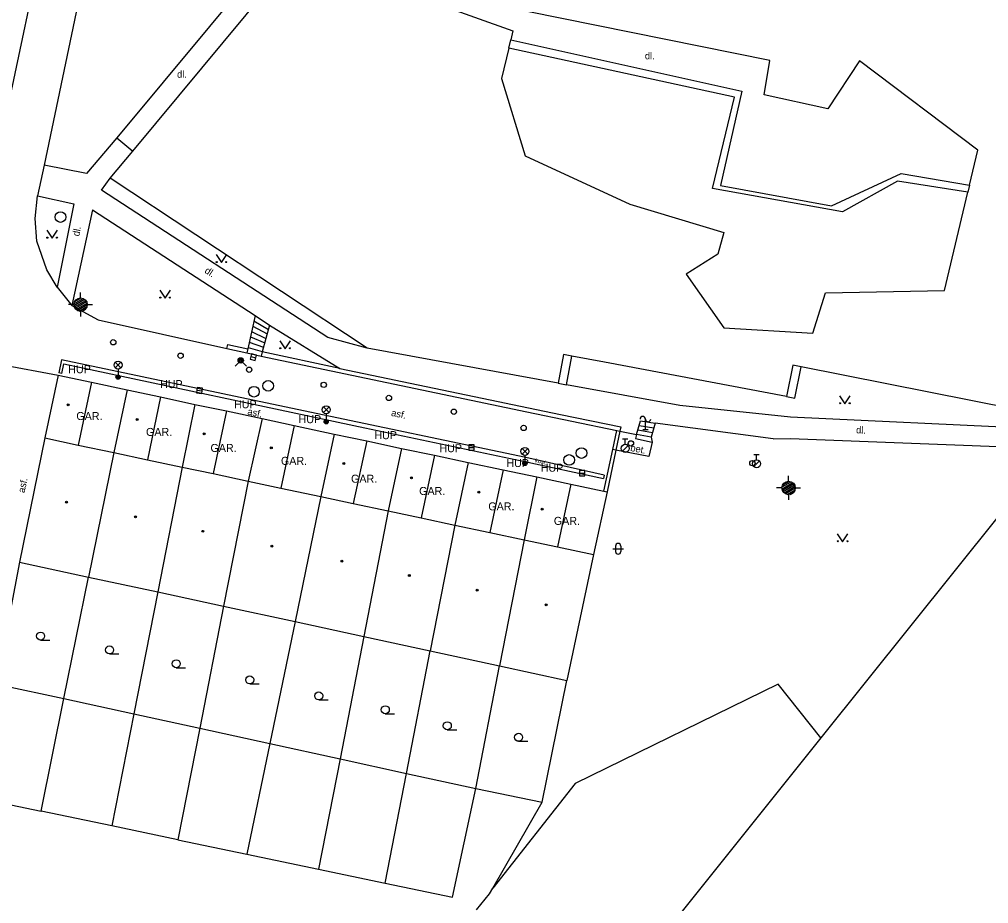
# Model space of a CAD drawing. Extents: x -598233 to -596890, y -1157848 to -1156431.
# Drawn here: x -597170.8 to -597080, y -1156838.3 to -1156755.5 of the extents above; entities that cross this region are included whole.
import ezdxf

# ---------------------------------------------------------------- set-up
doc = ezdxf.new("R2010")
doc.units = 0
for name, color, linetype in [('Level 10', 7, 'Continuous'), ('Level 11', 7, 'Continuous'), ('Level 24', 7, 'Continuous'), ('Level 27', 7, 'Continuous'), ('Level 28', 7, 'Continuous'), ('Level 31', 7, 'Continuous'), ('Level 33', 7, 'Continuous'), ('Level 35', 7, 'Continuous'), ('Level 36', 7, 'Continuous'), ('Level 39', 7, 'Continuous'), ('Level 40', 7, 'Continuous'), ('Level 41', 7, 'Continuous'), ('Level 5', 7, 'Continuous'), ('Level 51', 7, 'Continuous'), ('Level 7', 7, 'Continuous')]:
    doc.layers.add(name, color=color, linetype=linetype)

msp = doc.modelspace()

# ---------------------------------------------------------------- linework, layer by layer
at = {"layer": 'Level 10'}
for points in [[(-597168.9699, -1156743.79), (-597168.43, -1156747.38), (-597172.02, -1156764.38)], [(-597164.18, -1156748.64), (-597168.44, -1156769.12)], [(-597168.44, -1156769.12), (-597169.09, -1156772.01)], [(-597167.23, -1156780.55), (-597168.2, -1156778.93), (-597169.15, -1156776.25), (-597169.29, -1156774.12), (-597169.09, -1156772.01)], [(-597167.23, -1156780.55), (-597165.85, -1156782.28)], [(-597165.85, -1156782.28), (-597163.38, -1156783.62), (-597151.35, -1156786.28)], [(-597151.35, -1156786.28), (-597149.45, -1156786.7)], [(-597149.45, -1156786.7), (-597148.13, -1156787)], [(-597148.13, -1156787), (-597123.2199, -1156792.21)], [(-597123.2199, -1156792.21), (-597114.8, -1156793.9699)], [(-597114.51, -1156794.03), (-597114.89, -1156795.8)], [(-597114.8, -1156793.9699), (-597114.51, -1156794.03)], [(-597114.89, -1156795.8), (-597115.7199, -1156799.71)]]:
    msp.add_lwpolyline(points, dxfattribs=at)
at = {"layer": 'Level 11'}
for points in [[(-597134.9699, -1156708.5), (-597126.1599, -1156710.27), (-597130.12, -1156728.43), (-597148.63, -1156750.9099), (-597161.65, -1156766.57)], [(-597124.57, -1156723.17), (-597126.51, -1156732.36), (-597137.12, -1156746.11), (-597134.88, -1156752.84), (-597124.54, -1156756.56), (-597124.73, -1156757.38)], [(-597081.75, -1156771.01), (-597080.9699, -1156767.73), (-597092.06, -1156759.36), (-597095.03, -1156763.86), (-597100.99, -1156762.54), (-597100.45, -1156759.32), (-597123.21, -1156754.73), (-597133.19, -1156751.05), (-597134.95, -1156746.4699), (-597124.39, -1156733.69)], [(-597124.92, -1156758.17), (-597125.59, -1156761), (-597123.38, -1156768.26), (-597113.58, -1156772.79), (-597104.76, -1156775.43), (-597105.35, -1156777.46), (-597108.3, -1156779.32), (-597104.77, -1156784.37), (-597096.43, -1156784.86), (-597095.25, -1156781.07), (-597084.1, -1156780.87), (-597081.9, -1156771.64)], [(-597161.65, -1156766.57), (-597164.49, -1156769.89), (-597168.44, -1156769.12)], [(-597161.65, -1156766.57), (-597160.1599, -1156767.81)], [(-597023.03, -1156766.74), (-597076.02, -1156793.79), (-597098.54, -1156792.73), (-597108.89, -1156791.64)], [(-597138.2, -1156786.26), (-597141.89, -1156785.27), (-597163.08, -1156771.46), (-597162.26, -1156770.34)], [(-597169.09, -1156772.01), (-597165.6599, -1156772.73)], [(-597165.6599, -1156772.73), (-597167.23, -1156780.55)], [(-597163.94, -1156773.3), (-597165.85, -1156782.28)], [(-597163.94, -1156773.3), (-597148.7, -1156783.19)], [(-597148.7, -1156783.19), (-597149.37, -1156786.31)], [(-597148.81, -1156783.69), (-597147.44, -1156784.51)], [(-597148.7, -1156783.19), (-597147.33, -1156784.1)], [(-597149.02, -1156784.7), (-597147.67, -1156785.34)], [(-597148.9099, -1156784.19), (-597147.56, -1156784.92)], [(-597147.33, -1156784.1), (-597148.02, -1156786.61)], [(-597147.33, -1156784.1), (-597140.76, -1156788.15)], [(-597149.13, -1156785.2), (-597147.79, -1156785.75)], [(-597151.35, -1156786.28), (-597151.26, -1156785.9099), (-597149.37, -1156786.31)], [(-597149.37, -1156786.31), (-597149.45, -1156786.7)], [(-597149.34, -1156786.2), (-597148.02, -1156786.58)], [(-597149.24, -1156785.7), (-597147.9, -1156786.17)], [(-597115.98, -1156798.15), (-597123.31, -1156796.51), (-597144.15, -1156792.13), (-597166.82, -1156787.34), (-597167.08, -1156788.58)], [(-597148.02, -1156786.61), (-597148.13, -1156787)], [(-597140.76, -1156788.15), (-597148.02, -1156786.61)], [(-597177.05, -1156809.7199), (-597172.49, -1156787.79), (-597167.15, -1156788.78)], [(-597166.8, -1156788.63), (-597166.61, -1156787.73), (-597138.4, -1156793.73), (-597123.56, -1156796.84), (-597116.05, -1156798.47)], [(-597140.76, -1156788.15), (-597120.09, -1156792.46), (-597114.43, -1156793.64), (-597114.51, -1156794.03)], [(-597166.8, -1156788.63), (-597167.08, -1156788.58)], [(-597108.89, -1156791.64), (-597119.5, -1156789.68)], [(-597112.96, -1156794.34), (-597112.58, -1156793.06), (-597111.2, -1156793.27)], [(-597111.2, -1156793.27), (-597111.59, -1156794.6), (-597112.96, -1156794.34)], [(-597112.71, -1156793.49), (-597111.33, -1156793.71)], [(-597100.14, -1156794.76), (-597111.2, -1156793.27)], [(-597115.18, -1156795.74), (-597114.8, -1156793.9699)], [(-597112.96, -1156794.34), (-597113.04, -1156794.73), (-597111.5, -1156795.05), (-597111.79, -1156796.4), (-597114.89, -1156795.8)], [(-597114.51, -1156794.03), (-597112.96, -1156794.34)], [(-597112.84, -1156793.9099), (-597111.46, -1156794.1599)], [(-597111.59, -1156794.6), (-597111.5, -1156795.05)], [(-597100.14, -1156794.76), (-597098.52, -1156794.7199), (-597075.03, -1156795.61)], [(-597116.02, -1156799.65), (-597115.18, -1156795.74)], [(-597114.89, -1156795.8), (-597115.18, -1156795.74)], [(-597115.98, -1156798.15), (-597116.05, -1156798.47)], [(-597170.76, -1156806.3), (-597171.63, -1156810.93)], [(-597166.6, -1156819.08), (-597164.29, -1156807.69)], [(-597157.81, -1156809.09), (-597160.06, -1156820.5)], [(-597151.64, -1156810.43), (-597153.88, -1156821.85)], [(-597144.95, -1156811.87), (-597147.31, -1156823.28)], [(-597138.5, -1156813.26), (-597140.73, -1156824.7199)], [(-597134.51, -1156826.08), (-597132.28, -1156814.61)], [(-597128.02, -1156827.49), (-597125.79, -1156816.01)], [(-597121.8, -1156828.78), (-597119.4699, -1156817.37)], [(-597172.44, -1156817.81), (-597166.6, -1156819.08)], [(-597168.73, -1156829.61), (-597166.6, -1156819.08)], [(-597166.6, -1156819.08), (-597160.06, -1156820.5)], [(-597160.06, -1156820.5), (-597162.12, -1156830.99)], [(-597160.06, -1156820.5), (-597153.88, -1156821.85)], [(-597153.88, -1156821.85), (-597155.93, -1156832.29)], [(-597153.88, -1156821.85), (-597147.31, -1156823.28)], [(-597174.27, -1156823.79), (-597175.19, -1156828.26), (-597168.73, -1156829.61)], [(-597147.31, -1156823.28), (-597149.45, -1156833.64)], [(-597147.31, -1156823.28), (-597140.73, -1156824.7199)], [(-597140.73, -1156824.7199), (-597142.74, -1156835.05)], [(-597140.73, -1156824.7199), (-597134.51, -1156826.08)], [(-597136.51, -1156836.36), (-597134.51, -1156826.08)], [(-597134.51, -1156826.08), (-597128.02, -1156827.49)], [(-597136.51, -1156836.36), (-597130.19, -1156837.68), (-597128.02, -1156827.49)], [(-597128.02, -1156827.49), (-597121.8, -1156828.78)], [(-597162.12, -1156830.99), (-597168.73, -1156829.61)], [(-597155.93, -1156832.29), (-597162.12, -1156830.99)], [(-597155.93, -1156832.29), (-597149.45, -1156833.64)], [(-597149.45, -1156833.64), (-597142.74, -1156835.05)], [(-597142.74, -1156835.05), (-597136.51, -1156836.36)]]:
    msp.add_lwpolyline(points, dxfattribs=at)
at = {"layer": 'Level 24'}
for p, q in [((-597112.12, -1156793.9), (-597112.12, -1156792.9)), ((-597111.87, -1156793.9), (-597112.37, -1156793.9))]:
    msp.add_line(p, q, dxfattribs=at)
for centre, start, end in [((-597112.37, -1156792.9), 0, 180), ((-597111.87, -1156792.9), 180, 0)]:
    msp.add_arc(centre, 0.25, start, end, dxfattribs=at)
at = {"layer": 'Level 27'}
for p, q in [((-597149.1019, -1156787.0371), (-597148.6181, -1156787.1629)), ((-597154.1482, -1156790.1898), (-597153.6518, -1156790.25)), ((-597128.65, -1156795.55), (-597128.15, -1156795.55)), ((-597118.29, -1156797.9699), (-597117.79, -1156797.9699))]:
    msp.add_line(p, q, dxfattribs=at)
for points in [[(-597149.1649, -1156787.279), (-597148.681, -1156787.4049), (-597148.5551, -1156786.921), (-597149.039, -1156786.7951)], [(-597154.1783, -1156790.438), (-597153.6819, -1156790.4982), (-597153.6217, -1156790.0018), (-597154.1181, -1156789.9416)], [(-597128.65, -1156795.8), (-597128.15, -1156795.8), (-597128.15, -1156795.3), (-597128.65, -1156795.3)], [(-597118.29, -1156798.2199), (-597117.79, -1156798.2199), (-597117.79, -1156797.7199), (-597118.29, -1156797.7199)]]:
    msp.add_lwpolyline(points, close=True, dxfattribs=at)
for centre in [(-597166.92, -1156773.98), (-597147.4699, -1156789.79), (-597148.8, -1156790.34), (-597118.11, -1156796.08), (-597119.26, -1156796.73)]:
    msp.add_circle(centre, 0.5, dxfattribs=at)
at = {"layer": 'Level 28'}
for p, q in [((-597114.26, -1156794.765), (-597113.76, -1156794.765)), ((-597114.01, -1156795.265), (-597114.01, -1156794.765)), ((-597114.268, -1156795.912), (-597113.738, -1156795.382)), ((-597101.95, -1156796.205), (-597101.45, -1156796.205)), ((-597101.7, -1156796.705), (-597101.7, -1156796.205)), ((-597101.958, -1156797.352), (-597101.428, -1156796.822))]:
    msp.add_line(p, q, dxfattribs=at)
for centre, radius in [((-597161.98, -1156785.71), 0.25), ((-597155.67, -1156786.9699), 0.25), ((-597149.25, -1156788.28), 0.25), ((-597142.26, -1156789.69), 0.25), ((-597136.15, -1156790.92), 0.25), ((-597130.07, -1156792.21), 0.25), ((-597123.53, -1156793.73), 0.25), ((-597114.01, -1156795.64), 0.375), ((-597113.48, -1156795.18), 0.25), ((-597102.1, -1156797.03), 0.25), ((-597101.7, -1156797.08), 0.375)]:
    msp.add_circle(centre, radius, dxfattribs=at)
at = {"layer": 'Level 31'}
msp.add_lwpolyline([(-597150.57, -1156787.9399), (-597150.04, -1156787.4099), (-597149.51, -1156787.9399)], dxfattribs=at)
for radius in [0.25, 0.18, 0.11]:
    msp.add_circle((-597150.04, -1156787.4099), radius, dxfattribs=at)
at = {"layer": 'Level 33'}
for p, q in [((-597161.795, -1156788.11), (-597161.265, -1156787.58)), ((-597161.795, -1156787.58), (-597161.265, -1156788.11)), ((-597161.53, -1156788.22), (-597161.53, -1156788.97)), ((-597142.295, -1156792.29), (-597141.765, -1156791.76)), ((-597142.295, -1156791.76), (-597141.765, -1156792.29)), ((-597142.03, -1156792.4), (-597142.03, -1156793.15)), ((-597123.675, -1156796.19), (-597123.145, -1156795.66)), ((-597123.675, -1156795.66), (-597123.145, -1156796.19)), ((-597123.41, -1156796.3), (-597123.41, -1156797.05))]:
    msp.add_line(p, q, dxfattribs=at)
for centre, radius in [((-597161.53, -1156787.845), 0.375), ((-597161.53, -1156788.97), 0.2), ((-597161.53, -1156788.97), 0.1445), ((-597161.53, -1156788.97), 0.0876), ((-597142.03, -1156792.025), 0.375), ((-597142.03, -1156793.15), 0.2), ((-597142.03, -1156793.15), 0.1445), ((-597142.03, -1156793.15), 0.0876), ((-597123.41, -1156795.925), 0.375), ((-597123.41, -1156797.05), 0.2), ((-597123.41, -1156797.05), 0.1445), ((-597123.41, -1156797.05), 0.0876)]:
    msp.add_circle(centre, radius, dxfattribs=at)
at = {"layer": 'Level 35'}
for p, q in [((-597165.04, -1156781.555), (-597165.04, -1156781.055)), ((-597165.66, -1156782.257), (-597164.663, -1156781.682)), ((-597165.659, -1156782.095), (-597164.804, -1156781.602)), ((-597165.625, -1156782.399), (-597164.558, -1156781.783)), ((-597165.597, -1156781.898), (-597165.006, -1156781.557)), ((-597165.561, -1156782.524), (-597164.482, -1156781.901)), ((-597165.47, -1156782.633), (-597164.433, -1156782.034)), ((-597165.665, -1156782.18), (-597166.165, -1156782.18)), ((-597165.348, -1156782.724), (-597164.415, -1156782.186)), ((-597165.18, -1156782.789), (-597164.443, -1156782.363)), ((-597165.04, -1156782.805), (-597165.04, -1156783.305)), ((-597164.9, -1156782.789), (-597164.583, -1156782.606)), ((-597164.415, -1156782.18), (-597163.915, -1156782.18)), ((-597098.7, -1156798.715), (-597098.7, -1156798.215)), ((-597099.32, -1156799.417), (-597098.323, -1156798.842)), ((-597099.319, -1156799.255), (-597098.464, -1156798.762)), ((-597099.285, -1156799.559), (-597098.218, -1156798.943)), ((-597099.257, -1156799.058), (-597098.666, -1156798.717)), ((-597099.221, -1156799.684), (-597098.142, -1156799.061)), ((-597099.13, -1156799.793), (-597098.093, -1156799.194)), ((-597099.325, -1156799.34), (-597099.825, -1156799.34)), ((-597099.008, -1156799.884), (-597098.075, -1156799.346)), ((-597098.84, -1156799.949), (-597098.103, -1156799.523)), ((-597098.7, -1156799.965), (-597098.7, -1156800.465)), ((-597098.56, -1156799.949), (-597098.243, -1156799.766)), ((-597098.075, -1156799.34), (-597097.575, -1156799.34))]:
    msp.add_line(p, q, dxfattribs=at)
for centre in [(-597165.04, -1156782.18), (-597098.7, -1156799.34)]:
    msp.add_circle(centre, 0.625, dxfattribs=at)
at = {"layer": 'Level 36'}
for p, q in [((-597115.176, -1156805.046), (-597114.176, -1156805.046)), ((-597114.926, -1156804.796), (-597114.926, -1156805.296)), ((-597114.426, -1156804.796), (-597114.426, -1156805.296)), ((-597168.79, -1156813.5949), (-597167.915, -1156813.5949)), ((-597162.33, -1156814.895), (-597161.455, -1156814.895)), ((-597156.08, -1156816.185), (-597155.205, -1156816.185)), ((-597149.19, -1156817.695), (-597148.315, -1156817.695)), ((-597142.73, -1156819.195), (-597141.855, -1156819.195)), ((-597136.49, -1156820.495), (-597135.615, -1156820.495)), ((-597130.68, -1156821.995), (-597129.805, -1156821.995)), ((-597124, -1156823.075), (-597123.125, -1156823.075))]:
    msp.add_line(p, q, dxfattribs=at)
for points in [[(-597168.21, -1156775.21), (-597167.71, -1156775.96), (-597167.21, -1156775.21)], [(-597152.34, -1156777.5), (-597151.84, -1156778.25), (-597151.34, -1156777.5)], [(-597157.62, -1156780.82), (-597157.12, -1156781.57), (-597156.62, -1156780.82)], [(-597146.38, -1156785.57), (-597145.88, -1156786.32), (-597145.38, -1156785.57)], [(-597093.93, -1156790.7199), (-597093.43, -1156791.4699), (-597092.93, -1156790.7199)], [(-597094.14, -1156803.64), (-597093.64, -1156804.39), (-597093.14, -1156803.64)]]:
    msp.add_lwpolyline(points, dxfattribs=at)
for centre, radius in [((-597168.1602, -1156775.9098), 0.05), ((-597167.2608, -1156775.9098), 0.05), ((-597152.2902, -1156778.1998), 0.05), ((-597151.3908, -1156778.1998), 0.05), ((-597157.5702, -1156781.5198), 0.05), ((-597156.6708, -1156781.5198), 0.05), ((-597146.3302, -1156786.2698), 0.05), ((-597145.4308, -1156786.2698), 0.05), ((-597093.8802, -1156791.4197), 0.05), ((-597092.9808, -1156791.4197), 0.05), ((-597094.0902, -1156804.3398), 0.05), ((-597093.1908, -1156804.3398), 0.05), ((-597168.7901, -1156813.2198), 0.375), ((-597162.3301, -1156814.5199), 0.375), ((-597156.0801, -1156815.8099), 0.375), ((-597149.1901, -1156817.3199), 0.375), ((-597142.7301, -1156818.8199), 0.375), ((-597136.4901, -1156820.1199), 0.375), ((-597130.6801, -1156821.6199), 0.375), ((-597124.0001, -1156822.6999), 0.375)]:
    msp.add_circle(centre, radius, dxfattribs=at)
for centre, start, end in [((-597114.6757, -1156804.7963), 0, 180), ((-597114.6757, -1156805.2963), 180, 0)]:
    msp.add_arc(centre, 0.25, start, end, dxfattribs=at)
at = {"layer": 'Level 39'}
for centre, radius in [((-597166.2, -1156791.56), 0.09), ((-597166.2, -1156791.56), 0.0398), ((-597159.73, -1156792.93), 0.09), ((-597159.73, -1156792.93), 0.0398), ((-597153.46, -1156794.27), 0.09), ((-597153.46, -1156794.27), 0.0398), ((-597147.17, -1156795.6), 0.09), ((-597147.17, -1156795.6), 0.0398), ((-597140.38, -1156797.05), 0.09), ((-597140.38, -1156797.05), 0.0398), ((-597134.05, -1156798.39), 0.09), ((-597134.05, -1156798.39), 0.0398), ((-597127.7199, -1156799.74), 0.09), ((-597127.7199, -1156799.74), 0.0398), ((-597166.35, -1156800.67), 0.09), ((-597166.35, -1156800.67), 0.0398), ((-597159.89, -1156802.06), 0.09), ((-597159.89, -1156802.06), 0.0398), ((-597121.8, -1156801.34), 0.09), ((-597121.8, -1156801.34), 0.0398), ((-597153.58, -1156803.4099), 0.09), ((-597153.58, -1156803.4099), 0.0398), ((-597147.11, -1156804.79), 0.09), ((-597147.11, -1156804.79), 0.0398), ((-597140.55, -1156806.2), 0.09), ((-597140.55, -1156806.2), 0.0398), ((-597134.24, -1156807.55), 0.09), ((-597134.24, -1156807.55), 0.0398), ((-597127.89, -1156808.9099), 0.09), ((-597127.89, -1156808.9099), 0.0398), ((-597121.42, -1156810.29), 0.09), ((-597121.42, -1156810.29), 0.0398)]:
    msp.add_circle(centre, radius, dxfattribs=at)
at = {"layer": 'Level 5'}
for points in [[(-597167.15, -1156788.78), (-597168.39, -1156794.67)], [(-597167.15, -1156788.78), (-597164.01, -1156789.45)], [(-597164.01, -1156789.45), (-597165.26, -1156795.33)], [(-597160.67, -1156790.1599), (-597161.94, -1156796.04)], [(-597160.67, -1156790.1599), (-597157.54, -1156790.83)], [(-597157.54, -1156790.83), (-597158.78, -1156796.71)], [(-597154.33, -1156791.52), (-597155.52, -1156797.4)], [(-597154.33, -1156791.52), (-597151.38, -1156792.14)], [(-597151.38, -1156792.14), (-597152.62, -1156798.01)], [(-597148.03, -1156792.84), (-597149.35, -1156798.71)], [(-597148.03, -1156792.84), (-597145.02, -1156793.49)], [(-597145.02, -1156793.49), (-597146.28, -1156799.36)], [(-597168.39, -1156794.67), (-597170.76, -1156806.3)], [(-597168.39, -1156794.67), (-597165.26, -1156795.33)], [(-597141.28, -1156794.3), (-597142.53, -1156800.1599)], [(-597141.28, -1156794.3), (-597138.23, -1156794.93)], [(-597165.26, -1156795.33), (-597161.94, -1156796.04)], [(-597138.23, -1156794.93), (-597139.5, -1156800.8)], [(-597134.9699, -1156795.64), (-597136.21, -1156801.5)], [(-597134.9699, -1156795.64), (-597131.89, -1156796.28)], [(-597161.94, -1156796.04), (-597164.29, -1156807.69)], [(-597161.94, -1156796.04), (-597158.78, -1156796.71)], [(-597131.89, -1156796.28), (-597133.13, -1156802.15)], [(-597158.78, -1156796.71), (-597155.52, -1156797.4)], [(-597155.52, -1156797.4), (-597157.81, -1156809.09)], [(-597155.52, -1156797.4), (-597152.62, -1156798.01)], [(-597128.74, -1156796.96), (-597129.98, -1156802.82)], [(-597128.74, -1156796.96), (-597125.46, -1156797.65)], [(-597152.62, -1156798.01), (-597149.35, -1156798.71)], [(-597125.46, -1156797.65), (-597126.69, -1156803.52)], [(-597122.29, -1156798.31), (-597123.49, -1156804.2)], [(-597122.29, -1156798.31), (-597119.11, -1156798.99)], [(-597149.35, -1156798.71), (-597151.64, -1156810.43)], [(-597149.35, -1156798.71), (-597146.28, -1156799.36)], [(-597119.11, -1156798.99), (-597120.36, -1156804.86)], [(-597146.28, -1156799.36), (-597142.53, -1156800.1599)], [(-597142.53, -1156800.1599), (-597144.95, -1156811.87)], [(-597142.53, -1156800.1599), (-597139.5, -1156800.8)], [(-597139.5, -1156800.8), (-597136.21, -1156801.5)], [(-597136.21, -1156801.5), (-597138.5, -1156813.26)], [(-597136.21, -1156801.5), (-597133.13, -1156802.15)], [(-597133.13, -1156802.15), (-597129.98, -1156802.82)], [(-597129.98, -1156802.82), (-597132.28, -1156814.61)], [(-597129.98, -1156802.82), (-597126.69, -1156803.52)], [(-597126.69, -1156803.52), (-597123.49, -1156804.2)], [(-597123.49, -1156804.2), (-597125.79, -1156816.01)], [(-597123.49, -1156804.2), (-597120.36, -1156804.86)], [(-597120.36, -1156804.86), (-597116.9699, -1156805.58)], [(-597116.9699, -1156805.58), (-597119.4699, -1156817.37)], [(-597170.76, -1156806.3), (-597164.29, -1156807.69)], [(-597164.29, -1156807.69), (-597157.81, -1156809.09)], [(-597157.81, -1156809.09), (-597151.64, -1156810.43)], [(-597151.64, -1156810.43), (-597144.95, -1156811.87)], [(-597144.95, -1156811.87), (-597138.5, -1156813.26)], [(-597138.5, -1156813.26), (-597132.28, -1156814.61)], [(-597132.28, -1156814.61), (-597125.79, -1156816.01)], [(-597125.79, -1156816.01), (-597119.4699, -1156817.37)]]:
    msp.add_lwpolyline(points, dxfattribs=at)
at = {"layer": 'Level 51'}
for points in [[(-597078.96, -1156801.86), (-597095.68, -1156822.75)], [(-597099.69, -1156817.71), (-597118.69, -1156827.01)], [(-597095.68, -1156822.75), (-597099.69, -1156817.71)], [(-597095.68, -1156822.75), (-597144.9099, -1156884.23)], [(-597118.69, -1156827.01), (-597126.4099, -1156836.82)], [(-597126.4099, -1156836.82), (-597121.8, -1156828.78)], [(-597127.96, -1156838.86), (-597126.7199, -1156837.36)], [(-597126.7199, -1156837.36), (-597126.4099, -1156836.82)]]:
    msp.add_lwpolyline(points, dxfattribs=at)
at = {"layer": 'Level 7'}
for points in [[(-597160.1599, -1156767.81), (-597145.21, -1156749.84)], [(-597124.92, -1156758.17), (-597124.73, -1156757.38)], [(-597124.73, -1156757.38), (-597103.08, -1156762.21), (-597105.08, -1156771.02), (-597094.69, -1156772.92), (-597088.15, -1156769.92), (-597081.75, -1156771.01)], [(-597081.9, -1156771.64), (-597088.5, -1156770.61), (-597093.6599, -1156773.5), (-597105.82, -1156771.3), (-597103.76, -1156762.77), (-597124.92, -1156758.17)], [(-597162.26, -1156770.34), (-597160.1599, -1156767.81)], [(-597138.2, -1156786.26), (-597162.26, -1156770.34)], [(-597081.75, -1156771.01), (-597081.9, -1156771.64)], [(-597120.28, -1156789.53), (-597138.2, -1156786.26)], [(-597119, -1156787), (-597119.78, -1156786.85), (-597120.28, -1156789.53)], [(-597119.5, -1156789.68), (-597119, -1156787)], [(-597098.9, -1156790.8), (-597115.94, -1156787.58), (-597119, -1156787)], [(-597097.53, -1156788.02), (-597098.32, -1156787.86), (-597098.9, -1156790.8)], [(-597098.9, -1156790.8), (-597098.11, -1156790.95), (-597097.53, -1156788.02)], [(-597077.54, -1156791.9699), (-597097.53, -1156788.02)], [(-597164.01, -1156789.45), (-597160.67, -1156790.1599)], [(-597120.28, -1156789.53), (-597119.5, -1156789.68)], [(-597157.54, -1156790.83), (-597154.33, -1156791.52)], [(-597151.38, -1156792.14), (-597148.03, -1156792.84)], [(-597145.02, -1156793.49), (-597141.28, -1156794.3)], [(-597138.23, -1156794.93), (-597134.9699, -1156795.64)], [(-597131.89, -1156796.28), (-597128.74, -1156796.96)], [(-597125.46, -1156797.65), (-597122.29, -1156798.31)], [(-597119.11, -1156798.99), (-597116.02, -1156799.65)], [(-597115.7199, -1156799.71), (-597116.9699, -1156805.58)], [(-597116.02, -1156799.65), (-597115.7199, -1156799.71)]]:
    msp.add_lwpolyline(points, dxfattribs=at)

# ---------------------------------------------------------------- texts
at = {"layer": 'Level 40'}
for p in [(-597112.17, -1156759.21), (-597156, -1156760.94)]:
    msp.add_text('dl.', height=0.65, dxfattribs=at).set_placement(p)
for s, height, rotation, p in [('dl.', 0.65, 78.6, (-597165.18, -1156775.82)), ('dl.', 0.65, 326.4, (-597153.48, -1156779.15)), ('asf.', 0.64999, 348.1, (-597149.45, -1156792.48)), ('asf.', 0.64999, 348.1, (-597135.98, -1156792.59)), ('dl.', 0.65, 357.82, (-597092.39, -1156794.23)), ('bet.', 0.64999, 349.08, (-597113.57, -1156795.88)), ('kost.', 0.4, 347.388456, (-597122.5, -1156796.93)), ('asf.', 0.65, 78.09, (-597170.29, -1156799.85))]:
    msp.add_text(s, height=height, rotation=rotation, dxfattribs=at).set_placement(p)
at = {"layer": 'Level 41'}
for s, p in [('HUP', (-597166.2, -1156788.61)), ('HUP', (-597157.6, -1156790)), ('HUP', (-597150.67, -1156791.89)), ('GAR.', (-597165.44, -1156792.99)), ('HUP', (-597144.62, -1156793.28)), ('GAR.', (-597158.9099, -1156794.48)), ('HUP', (-597137.52, -1156794.78)), ('GAR.', (-597152.87, -1156795.98)), ('HUP', (-597131.42, -1156796)), ('GAR.', (-597146.27, -1156797.19)), ('HUP', (-597125.15, -1156797.39)), ('HUP', (-597121.93, -1156797.83)), ('GAR.', (-597139.7, -1156798.86)), ('GAR.', (-597133.32, -1156800.01)), ('GAR.', (-597126.84, -1156801.45)), ('GAR.', (-597120.7, -1156802.81))]:
    msp.add_text(s, height=0.75, dxfattribs=at).set_placement(p)

doc.saveas('drawing.dxf')
